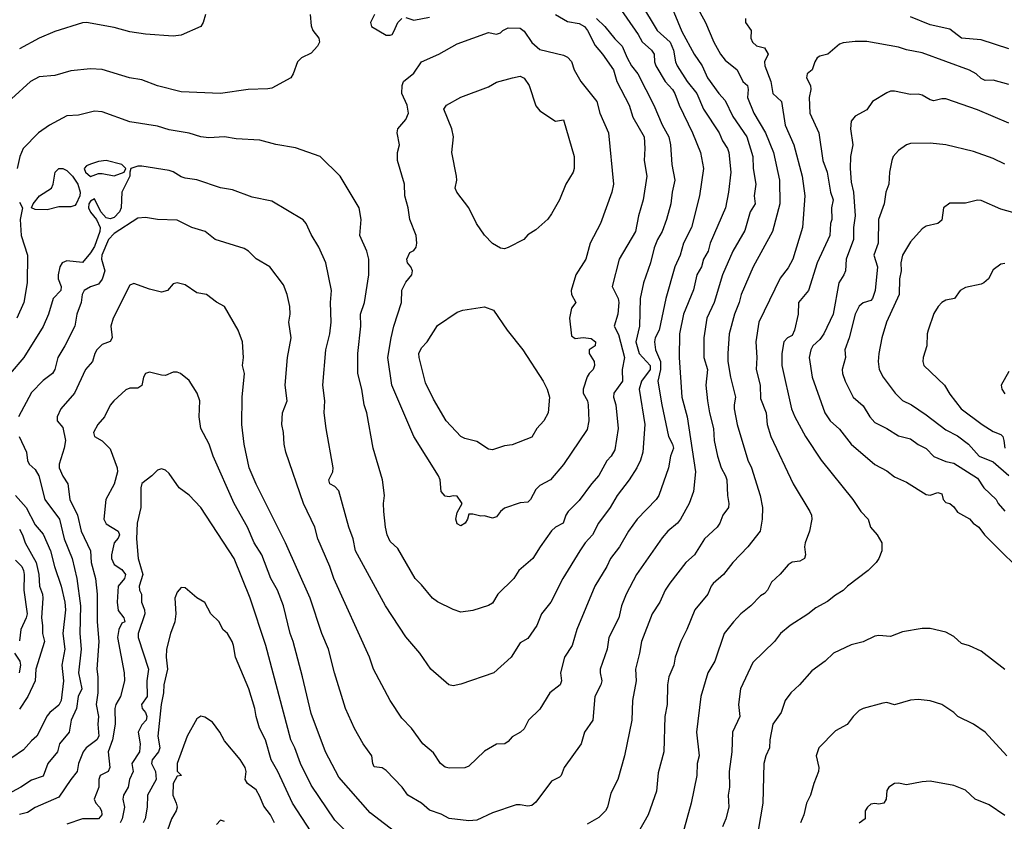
# Model space of a CAD drawing. Header units: metres. Extents: x -46681 to -43747, y -240911 to -237677.
# Tile 619 of 656: x -45589 to -45464, y -239144 to -239042. Entities that reach past the tile are written whole.
import ezdxf

# ---------------------------------------------------------------- set-up
doc = ezdxf.new("R2010")
doc.units = ezdxf.units.M
doc.layers.add('CONTOUR_INDEX', color=1, linetype='Continuous')
doc.layers.add('CONTOUR_INTER', color=3, linetype='Continuous')

msp = doc.modelspace()

# ---------------------------------------------------------------- linework, layer by layer
at = {"layer": 'CONTOUR_INDEX'}
for points, elevation in [([(-45503.97, -239039.02), (-45502.07, -239042.52), (-45501.01, -239045.02), (-45500.17, -239046.52), (-45499.6, -239047.3), (-45498.08, -239048.52), (-45497.35, -239050.02), (-45496.77, -239050.52), (-45496.67, -239051.02), (-45496.74, -239052.02), (-45495.96, -239054.02), (-45494.47, -239056.52), (-45493.44, -239059.02), (-45492.69, -239062.52), (-45492.67, -239065.52), (-45493.57, -239069.02), (-45496.05, -239073.52), (-45497.55, -239077.02), (-45497.8, -239078.02), (-45498.41, -239079.52), (-45499.07, -239082.02), (-45499.25, -239084.52), (-45499.23, -239085.52), (-45498.9, -239087.52), (-45498.26, -239090.02), (-45498.46, -239091.02), (-45498.44, -239091.52), (-45498.06, -239093.52), (-45496.72, -239098.02), (-45496.25, -239099.02), (-45495.15, -239102.52), (-45494.86, -239104.02), (-45494.89, -239105.52), (-45495.16, -239107.02), (-45496.73, -239109.02), (-45498.63, -239111.02), (-45499.81, -239112.52), (-45501.1, -239113.68), (-45501.37, -239114.02), (-45501.8, -239115.02), (-45503.43, -239117.02), (-45504.45, -239119.52), (-45505.22, -239121.02), (-45505.93, -239123.02), (-45506.12, -239124.02), (-45506.73, -239125.52), (-45506.92, -239126.52), (-45506.93, -239129.02), (-45507.23, -239130.52), (-45507.36, -239135.02), (-45508.1, -239137.67), (-45508.28, -239140.02), (-45509.37, -239143.02), (-45511.34, -239146.52)], 90), ([(-45521.1, -239041.5), (-45519.6, -239042.38), (-45518.1, -239042.63), (-45517.43, -239043.02), (-45517.06, -239043.52), (-45516.1, -239045.42), (-45515.16, -239046.52), (-45513.75, -239048.52), (-45513.33, -239050.02), (-45511.76, -239053.02), (-45511.32, -239054.52), (-45509.86, -239057.02), (-45509.76, -239058.52), (-45509.85, -239060.02), (-45509.53, -239062.02), (-45509.99, -239065.02), (-45510.58, -239067.02), (-45510.98, -239069.02), (-45513.02, -239072.52), (-45513.92, -239076.02), (-45513.16, -239077.52), (-45513.08, -239078.02), (-45513.22, -239079.52), (-45513.69, -239081.02), (-45513.1, -239082.1), (-45512.35, -239085.02), (-45512.66, -239086.52), (-45512.63, -239088.02), (-45513.72, -239089.52), (-45513.77, -239090.02), (-45513.46, -239091.02), (-45513.16, -239094.02), (-45513.6, -239096.73), (-45514.07, -239097.52), (-45514.6, -239098.1), (-45515.6, -239099.99), (-45516.55, -239101.02), (-45518.1, -239103.14), (-45519.49, -239104.52), (-45519.79, -239105.02), (-45520.12, -239106.02), (-45521.1, -239106.54), (-45521.6, -239107), (-45523.07, -239109.02), (-45524, -239110.52), (-45525.75, -239112.02), (-45526.41, -239113.02), (-45528.41, -239115.02), (-45529.1, -239116.17), (-45529.6, -239116.48), (-45531.6, -239117.1), (-45533.1, -239117.31), (-45534.1, -239116.99), (-45536.1, -239115.98), (-45536.72, -239115.52), (-45538.1, -239113.84), (-45538.92, -239113.02), (-45541.1, -239109.25), (-45542.1, -239108.35), (-45542.45, -239107.52), (-45542.68, -239106.52), (-45542.88, -239104.52), (-45542.93, -239103.52), (-45542.79, -239102.52), (-45543.04, -239100.52), (-45544.22, -239096.52), (-45545.06, -239092.02), (-45545.39, -239091.02), (-45545.68, -239089.02), (-45546.17, -239087.02), (-45546.18, -239084.52), (-45545.8, -239081.02), (-45545.83, -239079.52), (-45545.33, -239078.02), (-45544.81, -239074.52), (-45544.8, -239072.52), (-45545.06, -239071.52), (-45545.91, -239069.52), (-45545.77, -239067.52), (-45546.03, -239066.02), (-45548.42, -239062.02), (-45550.97, -239059.52), (-45554.1, -239058.41), (-45556.6, -239057.99), (-45558.6, -239057.44), (-45561.6, -239057.29), (-45563.1, -239057.01), (-45565.1, -239057.14), (-45566.1, -239057.04), (-45567.6, -239056.57), (-45570.1, -239056.13), (-45571.6, -239055.67), (-45575.1, -239055.1), (-45578.6, -239053.85), (-45579.6, -239053.78), (-45581.6, -239054.28), (-45583.1, -239054.37), (-45585.31, -239055.52), (-45586.69, -239056.52), (-45588.62, -239058.52), (-45589.05, -239059.52), (-45589.39, -239061.02)], 95), ([(-45544.09, -239041.52), (-45544.59, -239042.52), (-45544.46, -239043.02), (-45542.6, -239044.11), (-45542.1, -239044.14), (-45541.85, -239044.02), (-45541.6, -239043.66), (-45541.13, -239042.52), (-45540.6, -239042.02)], 95), ([(-45540.1, -239041.89), (-45539.1, -239042.22), (-45537.1, -239041.83)], 95), ([(-45584.13, -239061.02), (-45583.6, -239061.02), (-45583.1, -239061.31), (-45582.36, -239062.02), (-45581.7, -239063.02), (-45581.42, -239064.02), (-45581.44, -239064.52), (-45581.92, -239065.52), (-45582.1, -239065.74), (-45582.6, -239065.88), (-45584.1, -239065.89), (-45585.6, -239066.29), (-45587.1, -239066.24), (-45587.56, -239066.02), (-45587.37, -239065.52), (-45586.55, -239064.52), (-45585.06, -239063.52), (-45584.82, -239063.02), (-45584.59, -239061.52), (-45584.13, -239061.02)], 95), ([(-45589.1, -239065.29), (-45588.73, -239066.02), (-45589, -239067.52), (-45588.88, -239069.52), (-45588.1, -239072.02), (-45588.13, -239075.52), (-45588.56, -239078.02), (-45589.43, -239080.02)], 95), ([(-45463.1, -239066.61), (-45464.6, -239066.2), (-45467.1, -239065.08), (-45467.6, -239065.04), (-45469.1, -239065.42), (-45471.1, -239065.42), (-45471.89, -239066.02), (-45472.1, -239067.57), (-45472.6, -239068), (-45474.1, -239068.37), (-45474.6, -239068.7), (-45476.1, -239070.34), (-45477.08, -239072.02), (-45477.3, -239073.02), (-45477.27, -239074.02), (-45477.47, -239075.02), (-45477.5, -239077.02), (-45479.13, -239080.52), (-45479.72, -239082.52), (-45480.11, -239084.52), (-45480.17, -239085.52), (-45480.05, -239086.52), (-45479.55, -239087.52), (-45478.02, -239089.52), (-45477.1, -239090.45), (-45475.97, -239091.02), (-45474.1, -239092.28), (-45471.6, -239094.18), (-45470.1, -239094.94), (-45468.73, -239096.02), (-45467.38, -239097.52), (-45465.6, -239098.25), (-45463.6, -239099.96)], 85), ([(-45546.3, -239146.52), (-45549.1, -239143.67), (-45552.1, -239139.27), (-45553.46, -239136.52), (-45554.19, -239134.52), (-45554.68, -239133.52), (-45557.85, -239121.52), (-45559.85, -239115.52), (-45561.87, -239110.52), (-45566.11, -239104.02), (-45567.6, -239102.46), (-45568.85, -239101.52), (-45570.1, -239099.73), (-45570.6, -239099.31), (-45571.1, -239099.13), (-45571.6, -239099.31), (-45572.31, -239100.02), (-45573.6, -239100.99), (-45573.72, -239101.52), (-45573.72, -239104.02), (-45574.18, -239106.02), (-45574.24, -239108.02), (-45574.03, -239110.52), (-45573.45, -239112.52), (-45573.93, -239114.02), (-45573.89, -239114.52), (-45573.63, -239115.02), (-45573.61, -239116.02), (-45573.25, -239117.02), (-45573.21, -239117.52), (-45574.03, -239120.02), (-45574.05, -239120.52), (-45572.75, -239124.52), (-45572.97, -239126.02), (-45572.91, -239128.02), (-45573.63, -239129.02), (-45573.54, -239129.52), (-45573.11, -239130.02), (-45572.94, -239130.52), (-45573.04, -239131.02), (-45573.6, -239131.61), (-45574.04, -239132.52), (-45573.79, -239134.02), (-45573.88, -239135.02), (-45574.86, -239136.52), (-45574.68, -239137.52), (-45575.16, -239138.52), (-45575.33, -239139.52), (-45575.92, -239140.52), (-45575.99, -239141.02), (-45575.79, -239142.02), (-45576.08, -239143.52), (-45576.35, -239144.02)], 90), ([(-45589.1, -239106.78), (-45588.71, -239107.52), (-45588.39, -239108.52), (-45587, -239111.02), (-45586.67, -239112.52), (-45586.56, -239114.02), (-45586.19, -239115.02), (-45586.14, -239115.52), (-45586.32, -239118.02), (-45586.17, -239119.02), (-45586.19, -239120.02), (-45585.95, -239121.02), (-45587.03, -239124.52), (-45587.13, -239126.02), (-45588.03, -239128.02), (-45589.1, -239129.6)], 95), ([(-45464.1, -239143.1), (-45466.1, -239141.73), (-45467.86, -239141.02), (-45469.1, -239139.89), (-45470.6, -239139.31), (-45473.6, -239138.76), (-45474.6, -239138.81), (-45476.6, -239139.21), (-45477.6, -239138.99), (-45478.1, -239139.05), (-45478.81, -239139.52), (-45479.1, -239139.94), (-45479.15, -239141.02), (-45479.48, -239141.52), (-45480.1, -239141.68), (-45480.6, -239141.57), (-45481.1, -239141.68), (-45481.55, -239142.02), (-45481.82, -239142.52), (-45481.84, -239143.52), (-45482.6, -239144.09)], 85)]:
    msp.add_lwpolyline(points, dxfattribs=dict(at, elevation=elevation))
at = {"layer": 'CONTOUR_INTER'}
for points, elevation in [([(-45513.1, -239040.43), (-45510.62, -239044.02), (-45510.1, -239044.98), (-45508.92, -239046.02), (-45508.61, -239046.52), (-45508.55, -239047.52), (-45508.39, -239048.02), (-45507.19, -239050.02), (-45506.26, -239051.02), (-45505.96, -239051.52), (-45505.42, -239053.02), (-45503.75, -239056.52), (-45502.7, -239059.02), (-45502.33, -239061.02), (-45502.85, -239064.52), (-45503.88, -239068.52), (-45504.87, -239070.52), (-45505.29, -239072.02), (-45505.96, -239073.52), (-45507.1, -239077.52), (-45507.98, -239081.52), (-45508.45, -239082.52), (-45508.56, -239083.02), (-45508.43, -239084.02), (-45507.8, -239085.52), (-45507.81, -239086.52), (-45508.14, -239088.02), (-45507.62, -239091.02), (-45506.77, -239095.02), (-45506.25, -239096.02), (-45506.15, -239096.52), (-45506.54, -239097.52), (-45506.79, -239099.02), (-45508.02, -239102.52), (-45508.36, -239103.02), (-45510.74, -239105.52), (-45511.83, -239107.02), (-45513, -239109.02), (-45514.14, -239110.52), (-45514.58, -239111.52), (-45516.12, -239114.02), (-45518.39, -239119.52), (-45518.99, -239121.52), (-45519.98, -239123.02), (-45520.47, -239125.02), (-45520.35, -239126.02), (-45520.52, -239126.52), (-45521.83, -239127.52), (-45523.1, -239129.61), (-45524.55, -239131.02), (-45525.1, -239132.1), (-45525.55, -239132.52), (-45526.6, -239133.13), (-45527.1, -239133.73), (-45527.52, -239134.02), (-45528.6, -239134.05), (-45530.1, -239134.92), (-45532.1, -239136.84), (-45532.6, -239137.05), (-45534.6, -239137.08), (-45535.1, -239136.98), (-45535.71, -239136.52), (-45536.6, -239135.15), (-45537.94, -239134.02), (-45539.38, -239132.02), (-45540.6, -239130.75), (-45542.1, -239128.52), (-45544.2, -239124.52), (-45544.72, -239123.02), (-45549.22, -239113.02), (-45549.74, -239111.52), (-45551.24, -239108.02), (-45551.65, -239106.52), (-45553.09, -239103.52), (-45555.31, -239097.02), (-45555.55, -239096.02), (-45555.62, -239094.52), (-45555.84, -239093.52), (-45555.73, -239092.02), (-45555.16, -239090.52), (-45555.4, -239088.52), (-45555.09, -239085.02), (-45554.66, -239082.52), (-45554.92, -239080.52), (-45554.76, -239079.52), (-45554.81, -239078.52), (-45555.13, -239077.02), (-45555.6, -239075.81), (-45557.36, -239073.52), (-45559.1, -239072.5), (-45560.06, -239071.52), (-45560.6, -239071.19), (-45564.3, -239070.02), (-45565.57, -239069.02), (-45567.23, -239068.52), (-45569.1, -239067.57), (-45571.6, -239067.51), (-45573.1, -239067.24), (-45574.1, -239067.32), (-45577.1, -239069.28), (-45577.81, -239070.02), (-45578.65, -239072.02), (-45578.71, -239072.52), (-45578.29, -239074.02), (-45578.6, -239075.08), (-45579.1, -239075.7), (-45580.1, -239076.06), (-45580.9, -239076.52), (-45581.15, -239077.02), (-45581.27, -239078.02), (-45581.83, -239079.52), (-45582.08, -239081.02), (-45583.34, -239083.52), (-45584.25, -239085.02), (-45584.6, -239086.54), (-45584.93, -239087.02), (-45586.1, -239087.91), (-45587.6, -239089.45), (-45589.23, -239092.52)], 93), ([(-45510.32, -239040.02), (-45508.22, -239043.52), (-45506.58, -239045.02), (-45506.16, -239046.02), (-45505.89, -239047.52), (-45505.69, -239048.02), (-45504.41, -239050.02), (-45503.19, -239051.52), (-45502.35, -239053.52), (-45500.35, -239056.52), (-45499.93, -239057.52), (-45499.3, -239058.52), (-45499.13, -239059.02), (-45498.89, -239061.52), (-45499.15, -239064.02), (-45499.54, -239066.02), (-45501.49, -239070.52), (-45501.74, -239071.52), (-45502.34, -239072.52), (-45502.6, -239073.52), (-45503.17, -239074.52), (-45503.6, -239076.43), (-45504.86, -239079.52), (-45505.4, -239082.02), (-45505.43, -239085.02), (-45505.08, -239090.02), (-45504.41, -239092.52), (-45503.37, -239099.52), (-45503.62, -239102.02), (-45504.14, -239103.52), (-45505.26, -239105.52), (-45505.64, -239106.02), (-45506.88, -239107.02), (-45507.6, -239107.86), (-45510.82, -239112.52), (-45512.14, -239115.02), (-45512.75, -239116.52), (-45513.09, -239118.02), (-45514.34, -239120.52), (-45514.54, -239122.02), (-45515.45, -239124.52), (-45515.46, -239125.02), (-45515.22, -239126.02), (-45515.35, -239126.52), (-45516.11, -239128.02), (-45516.38, -239131.02), (-45517.43, -239132.52), (-45517.86, -239134.02), (-45520, -239137.02), (-45520.38, -239138.02), (-45520.6, -239138.25), (-45521.6, -239138.75), (-45523.6, -239141.4), (-45524.1, -239141.85), (-45524.6, -239141.92), (-45525.6, -239141.73), (-45526.1, -239141.76), (-45529.1, -239142.75), (-45531.1, -239143.68), (-45532.1, -239143.79), (-45534.6, -239143.46), (-45535.6, -239142.91), (-45537.1, -239142.44), (-45538.1, -239141.52), (-45539.84, -239140.52), (-45540.54, -239139.52), (-45542.6, -239137.37), (-45543.1, -239137.07), (-45544.1, -239136.92), (-45544.27, -239136.52), (-45544.4, -239135.52), (-45545.5, -239134.02), (-45546.6, -239132.07), (-45547.75, -239129.52), (-45549.14, -239125.02), (-45549.89, -239122.02), (-45550.77, -239120.02), (-45552.24, -239115.52), (-45555.34, -239108.52), (-45559.1, -239101.07), (-45559.97, -239099.02), (-45560.61, -239096.02), (-45560.91, -239093.52), (-45560.87, -239090.02), (-45560.54, -239087.02), (-45560.81, -239086.02), (-45560.68, -239085.02), (-45560.8, -239083.02), (-45561.35, -239081.52), (-45563.1, -239078.52), (-45564.1, -239078), (-45565.36, -239077.02), (-45566.6, -239076.82), (-45568.1, -239075.81), (-45569.1, -239075.53), (-45569.6, -239075.68), (-45570.34, -239076.52), (-45571.1, -239076.71), (-45572.6, -239076.35), (-45574.6, -239075.61), (-45575.1, -239075.84), (-45577.22, -239080.02), (-45577.51, -239081.02), (-45577.35, -239082.52), (-45577.6, -239082.96), (-45578.6, -239083.35), (-45579.29, -239084.02), (-45579.56, -239084.52), (-45579.84, -239085.52), (-45580.75, -239086.52), (-45582.13, -239089.52), (-45583.86, -239091.52), (-45584.31, -239092.52), (-45584.34, -239093.02), (-45583.6, -239093.89), (-45583.26, -239095.52), (-45583.42, -239096.52), (-45584.06, -239098.52), (-45584.06, -239099.02), (-45583.6, -239100.07), (-45582.99, -239101.02), (-45582.73, -239103.02), (-45581.76, -239105.02), (-45581.3, -239107.02), (-45580.09, -239109.52), (-45580.01, -239111.02), (-45579.47, -239113.02), (-45579.24, -239115.02), (-45579.26, -239118.52), (-45579.02, -239121.02), (-45579.28, -239124.52), (-45579.16, -239125.52), (-45579.16, -239127.52), (-45579.39, -239129.02), (-45579.09, -239130.52), (-45579.16, -239131.52), (-45579.03, -239133.02), (-45579.31, -239133.52), (-45580.64, -239134.52), (-45581.01, -239135.02), (-45581.6, -239136.52), (-45581.77, -239137.52), (-45582.59, -239138.52), (-45584.1, -239140.76), (-45587.1, -239142.08), (-45588.1, -239142.72), (-45589.1, -239142.99)], 92), ([(-45506.6, -239039.96), (-45505.1, -239043.65), (-45503.54, -239046.52), (-45502.52, -239048.02), (-45501.84, -239049.52), (-45500.4, -239051.52), (-45499.6, -239052.42), (-45498.6, -239054.46), (-45496.83, -239057.02), (-45496.09, -239059.52), (-45496.02, -239061.02), (-45495.71, -239063.02), (-45495.9, -239064.52), (-45495.77, -239065.52), (-45496.4, -239066.52), (-45497.1, -239068.92), (-45498.62, -239071.52), (-45499.93, -239074.52), (-45500.98, -239078.02), (-45501.92, -239080.02), (-45502.29, -239082.52), (-45502.31, -239085.02), (-45501.85, -239086.52), (-45502.04, -239088.52), (-45501.83, -239090.52), (-45501.59, -239092.02), (-45501.06, -239094.02), (-45500.97, -239095.52), (-45500.58, -239097.52), (-45500.11, -239099.02), (-45499.53, -239100.02), (-45499.39, -239100.52), (-45499.29, -239102.52), (-45499.11, -239103.52), (-45499.17, -239104.02), (-45499.9, -239105.02), (-45500.26, -239106.02), (-45500.61, -239106.52), (-45502.21, -239108.02), (-45503.49, -239110.02), (-45504.58, -239111.02), (-45506.6, -239113.61), (-45507.19, -239114.52), (-45507.88, -239116.02), (-45508.83, -239117.52), (-45510.21, -239121.02), (-45510.45, -239122.52), (-45510.97, -239124.52), (-45510.87, -239126.02), (-45511.33, -239128.52), (-45511.44, -239131.02), (-45512.34, -239135.52), (-45513.22, -239138.52), (-45514.1, -239140.28), (-45514.5, -239142.02), (-45514.75, -239142.52), (-45515.6, -239143.34), (-45517.1, -239144.2)], 91), ([(-45552.22, -239041.52), (-45552.1, -239042.92), (-45551.88, -239043.52), (-45551.12, -239044.52), (-45551.03, -239045.02), (-45551.28, -239045.52), (-45552.1, -239046.39), (-45553.34, -239047.02), (-45553.85, -239047.52), (-45554.4, -239049.02), (-45554.7, -239049.52), (-45557.1, -239050.83), (-45557.6, -239050.95), (-45560.1, -239051.03), (-45563.6, -239051.54), (-45568.6, -239051.3), (-45571.6, -239050.53), (-45573.6, -239049.78), (-45575.15, -239049.52), (-45578.6, -239048.49), (-45580.1, -239048.39), (-45582.6, -239048.65), (-45584.6, -239049.22), (-45586.6, -239049.42), (-45587.69, -239050.02), (-45590.1, -239052.2)], 96), ([(-45565.52, -239041.52), (-45565.79, -239042.52), (-45566.1, -239043.04), (-45568.6, -239044.11), (-45569.6, -239044.25), (-45573.1, -239044.01), (-45575.1, -239043.71), (-45577.1, -239043.16), (-45580.6, -239042.53), (-45581.1, -239042.58), (-45584.6, -239043.64), (-45586.62, -239044.52), (-45589.1, -239045.85)], 97), ([(-45515.93, -239042.02), (-45514.87, -239043.02), (-45513.6, -239044.58), (-45512.64, -239045.52), (-45512.03, -239047.02), (-45511.46, -239048.02), (-45510.68, -239049.02), (-45508.64, -239053.02), (-45507.6, -239055.49), (-45506.74, -239057.02), (-45506.52, -239058.02), (-45506.35, -239060.52), (-45505.97, -239062.52), (-45506.32, -239064.02), (-45506.49, -239065.52), (-45507.03, -239067.52), (-45507.6, -239069.02), (-45508.18, -239070.02), (-45508.6, -239071.08), (-45509.04, -239073.02), (-45509.94, -239075.52), (-45510.36, -239077.52), (-45510.45, -239081.02), (-45510.9, -239083.02), (-45510.51, -239084.52), (-45509.1, -239086.02), (-45509.12, -239086.52), (-45510.21, -239088.02), (-45510.51, -239089.02), (-45509.78, -239093.52), (-45510.04, -239097.02), (-45510.33, -239098.02), (-45510.79, -239099.02), (-45511.75, -239100.52), (-45513.28, -239102.52), (-45514.17, -239104.02), (-45515.66, -239106.02), (-45516.42, -239107.52), (-45517.34, -239108.52), (-45518.02, -239109.52), (-45520.16, -239113.02), (-45521.72, -239116.02), (-45522.87, -239117.52), (-45523.48, -239119.02), (-45524.6, -239120.66), (-45525.6, -239121.21), (-45526.75, -239123.02), (-45528.94, -239125.02), (-45533.1, -239126.46), (-45534.1, -239126.64), (-45534.66, -239126.52), (-45536.91, -239124.52), (-45538.3, -239122.52), (-45540.1, -239120.42), (-45542.66, -239116.52), (-45546.48, -239109.52), (-45546.79, -239108.02), (-45547.32, -239106.52), (-45548.6, -239101.91), (-45549.1, -239101.36), (-45549.74, -239101.02), (-45549.85, -239100.52), (-45549.34, -239099.52), (-45549.31, -239099.02), (-45550.22, -239094.02), (-45550.44, -239092.02), (-45550.38, -239090.52), (-45550.64, -239088.52), (-45550.25, -239084.02), (-45549.74, -239082.02), (-45549.55, -239080.52), (-45549.65, -239078.02), (-45549.53, -239076.52), (-45550.24, -239073.02), (-45551.13, -239071.02), (-45552.1, -239069.4), (-45552.73, -239068.02), (-45553.1, -239067.56), (-45557.1, -239065.19), (-45559.6, -239064.68), (-45562.1, -239063.76), (-45563.6, -239063.5), (-45566.6, -239062.49), (-45568.1, -239062.25), (-45568.6, -239062.1), (-45569.6, -239061.44), (-45570.1, -239061.27), (-45573.6, -239060.76), (-45574.1, -239060.72), (-45574.96, -239061.02), (-45575.11, -239061.52), (-45575.09, -239062.02), (-45576.1, -239064.02), (-45576.22, -239066.02), (-45576.43, -239066.52), (-45577.1, -239067.27), (-45577.6, -239067.44), (-45578.1, -239067.31), (-45578.77, -239066.52), (-45579.6, -239064.88), (-45580.1, -239065.17), (-45580.29, -239065.52), (-45580.33, -239066.02), (-45580.1, -239066.57), (-45579.34, -239067.52), (-45578.89, -239068.52), (-45578.91, -239069.02), (-45579.6, -239070.92), (-45580.1, -239071.73), (-45581.1, -239072.95), (-45583.1, -239072.75), (-45583.7, -239073.02), (-45583.98, -239073.52), (-45584.18, -239074.52), (-45584.19, -239075.02), (-45583.8, -239076.02), (-45583.85, -239076.52), (-45584.82, -239077.52), (-45585.43, -239079.52), (-45586.1, -239081.09), (-45588.54, -239085.02), (-45590.3, -239087.02)], 94), ([(-45497.03, -239042.02), (-45497.03, -239042.52), (-45496.28, -239043.52), (-45496.34, -239044.52), (-45496.14, -239045.02), (-45495.6, -239045.49), (-45494.6, -239045.73), (-45494.14, -239046.52), (-45494.62, -239047.52), (-45494.57, -239048.02), (-45493.81, -239050.02), (-45493.56, -239051.52), (-45492.46, -239052.52), (-45491.97, -239055.52), (-45490.88, -239058.02), (-45489.83, -239062.02), (-45489.49, -239064.52), (-45489.79, -239068.52), (-45491, -239072.52), (-45491.6, -239073.65), (-45492.6, -239074.94), (-45495.33, -239080.52), (-45495.69, -239083.02), (-45495.56, -239085.02), (-45495.66, -239086.52), (-45495.13, -239088.52), (-45495.1, -239090.2), (-45494.4, -239092.02), (-45494.26, -239093.52), (-45493.8, -239095.02), (-45490.95, -239101.02), (-45488.86, -239104.52), (-45488.62, -239105.02), (-45488.61, -239105.52), (-45488.89, -239107.02), (-45489.44, -239108.52), (-45489.53, -239109.02), (-45489.4, -239110.02), (-45489.54, -239110.52), (-45490.1, -239110.83), (-45491.1, -239110.95), (-45491.6, -239111.32), (-45492.6, -239112.5), (-45493.7, -239113.52), (-45494.2, -239114.52), (-45494.6, -239114.96), (-45495.1, -239115.22), (-45496.35, -239116.52), (-45497.59, -239117.52), (-45498.55, -239118.52), (-45499.71, -239120.02), (-45500.89, -239123.52), (-45501.79, -239125.02), (-45502.67, -239128.02), (-45503.23, -239132.52), (-45502.87, -239135.52), (-45503.12, -239136.52), (-45503.17, -239138.02), (-45503.89, -239141.52), (-45505.02, -239145.52)], 89), ([(-45463.6, -239045.85), (-45467.1, -239044.73), (-45469.6, -239044.5), (-45471.1, -239043.38), (-45473.6, -239042.81), (-45476.1, -239041.79)], 89), ([(-45527.78, -239043.52), (-45527.1, -239043.21), (-45525.6, -239043.22), (-45525.1, -239043.63), (-45524.1, -239045.06), (-45523.1, -239045.93), (-45520.1, -239046.67), (-45519.6, -239046.92), (-45519.1, -239047.46), (-45518.74, -239048.52), (-45517.89, -239050.02), (-45515.88, -239052.52), (-45515.47, -239054.02), (-45514.37, -239056.52), (-45513.77, -239063.02), (-45513.97, -239064.02), (-45515.39, -239068.02), (-45516.7, -239070.52), (-45517.28, -239072.52), (-45518.53, -239074.52), (-45519.13, -239076.52), (-45519.1, -239077.02), (-45518.54, -239078.02), (-45519.1, -239078.75), (-45519.35, -239080.02), (-45519.1, -239082.28), (-45518.6, -239082.6), (-45517.6, -239082.49), (-45516.6, -239082.61), (-45516.03, -239083.02), (-45516.1, -239083.54), (-45516.86, -239084.02), (-45516.84, -239084.52), (-45516.22, -239085.52), (-45516.17, -239086.02), (-45516.35, -239086.52), (-45516.84, -239087.02), (-45517.1, -239087.48), (-45517.61, -239089.02), (-45517.59, -239089.52), (-45517.07, -239090.52), (-45516.96, -239091.02), (-45516.89, -239093.02), (-45517.1, -239094.13), (-45520.1, -239098.57), (-45521.73, -239100.52), (-45523.1, -239101.26), (-45523.6, -239101.73), (-45524.28, -239103.02), (-45524.6, -239103.36), (-45525.6, -239103.43), (-45527.6, -239104.12), (-45528.07, -239104.52), (-45528.6, -239105.23), (-45529.1, -239105.4), (-45530.1, -239105.09), (-45530.6, -239105.15), (-45531.6, -239104.88), (-45532.1, -239104.87), (-45532.28, -239105.52), (-45532.58, -239106.02), (-45533.1, -239106.34), (-45533.6, -239106.1), (-45533.77, -239105.52), (-45533.6, -239104.65), (-45532.97, -239103.52), (-45533.1, -239103.27), (-45533.6, -239102.6), (-45534.1, -239102.55), (-45534.6, -239102.69), (-45535.1, -239102.58), (-45535.6, -239102.02), (-45535.73, -239100.52), (-45535.96, -239100.02), (-45539.09, -239095.02), (-45541.89, -239088.52), (-45542.36, -239085.02), (-45541.97, -239082.52), (-45541.62, -239081.02), (-45540.63, -239078.02), (-45540.6, -239076.45), (-45540.1, -239075.46), (-45539.35, -239074.52), (-45539.26, -239074.02), (-45539.47, -239073.52), (-45539.88, -239073.02), (-45539.99, -239072.52), (-45539.6, -239071.69), (-45539.1, -239071.43), (-45538.8, -239071.02), (-45538.69, -239070.52), (-45538.8, -239069.52), (-45539.6, -239067.52), (-45539.82, -239066.02), (-45540.22, -239064.52), (-45540.26, -239063.02), (-45541.16, -239060.02), (-45541.16, -239059.02), (-45540.89, -239058.02), (-45541.2, -239056.52), (-45541.09, -239056.02), (-45540.1, -239054.83), (-45539.75, -239054.02), (-45539.92, -239053.02), (-45540.59, -239051.52), (-45540.58, -239050.52), (-45540.38, -239050.02), (-45539.1, -239048.96), (-45538.11, -239047.52), (-45535.92, -239046.52), (-45533.6, -239045.22), (-45529.6, -239043.79), (-45528.6, -239043.99), (-45528.1, -239043.83), (-45527.78, -239043.52)], 96), ([(-45463.6, -239050.4), (-45465.6, -239049.84), (-45466.6, -239049.87), (-45467.1, -239049.64), (-45467.73, -239049.02), (-45468.6, -239048.55), (-45474.6, -239046.36), (-45476.6, -239045.99), (-45477.6, -239045.64), (-45481.6, -239044.94), (-45483.1, -239044.93), (-45484.6, -239045.1), (-45485.1, -239045.26), (-45486.57, -239046.52), (-45487.6, -239046.78), (-45487.9, -239047.02), (-45488.22, -239047.52), (-45488.56, -239048.52), (-45489.18, -239049.02), (-45489.27, -239049.52), (-45488.77, -239050.52), (-45488.72, -239051.02), (-45488.94, -239052.02), (-45488.87, -239054.02), (-45487.69, -239056.52), (-45487.22, -239060.02), (-45486.63, -239061.52), (-45486.23, -239064.02), (-45485.87, -239065.02), (-45486.08, -239066.02), (-45486.05, -239067.52), (-45486.23, -239068.02), (-45486.3, -239069.52), (-45487.91, -239073.02), (-45489.03, -239076.52), (-45490.29, -239078.02), (-45490.33, -239079.52), (-45490.79, -239081.52), (-45491.1, -239082.22), (-45491.7, -239082.52), (-45492.16, -239083.02), (-45492.4, -239084.52), (-45492.38, -239086.02), (-45491.16, -239091.52), (-45490.75, -239092.52), (-45489.4, -239095.02), (-45487.4, -239098.02), (-45483.39, -239103.02), (-45482.4, -239104.52), (-45481.46, -239105.52), (-45481.15, -239106.52), (-45480.31, -239107.52), (-45479.73, -239108.52), (-45479.73, -239109.52), (-45480.11, -239110.52), (-45480.43, -239111.02), (-45481.47, -239112.02), (-45484.08, -239114.02), (-45484.6, -239114.57), (-45485.6, -239115.15), (-45486.6, -239115.95), (-45488.1, -239116.76), (-45489.1, -239117.57), (-45491.36, -239119.02), (-45492.57, -239120.02), (-45493.35, -239121.02), (-45496.1, -239123.69), (-45497.66, -239127.02), (-45497.91, -239129.02), (-45497.73, -239130.52), (-45498.67, -239132.52), (-45498.75, -239135.02), (-45499.09, -239137.52), (-45499.03, -239139.52), (-45499.21, -239140.52), (-45499.11, -239142.02), (-45499.49, -239143.52), (-45499.91, -239144.52)], 88), ([(-45526.57, -239049.52), (-45525.6, -239049.34), (-45525.1, -239049.57), (-45524.44, -239050.52), (-45523.6, -239053.09), (-45523.1, -239053.72), (-45521.1, -239055.03), (-45520.1, -239054.86), (-45518.76, -239059.52), (-45518.74, -239061.02), (-45518.85, -239061.52), (-45519.82, -239063.02), (-45520.6, -239065.02), (-45521.6, -239066.8), (-45522.1, -239067.46), (-45523.6, -239068.82), (-45524.6, -239069.46), (-45525.12, -239070.02), (-45527.1, -239071.07), (-45527.6, -239071.22), (-45528.1, -239071.13), (-45529.1, -239070.56), (-45530.1, -239069.51), (-45531.12, -239068.02), (-45532.11, -239066.02), (-45533.64, -239064.02), (-45533.82, -239063.52), (-45533.62, -239062.52), (-45533.65, -239062.02), (-45534.25, -239059.02), (-45534.04, -239057.02), (-45534.26, -239056.02), (-45535.27, -239053.52), (-45534.93, -239053.02), (-45533.1, -239051.97), (-45529.6, -239050.66), (-45528.6, -239050.09), (-45526.57, -239049.52)], 97), ([(-45463.6, -239055.3), (-45467.6, -239053.58), (-45471.6, -239052.22), (-45472.1, -239052.2), (-45473.1, -239052.45), (-45473.6, -239052.31), (-45474.6, -239051.73), (-45475.1, -239051.62), (-45476.1, -239051.66), (-45478.1, -239051.22), (-45478.6, -239051.23), (-45479.1, -239051.42), (-45480.9, -239052.52), (-45481.6, -239053.58), (-45483.1, -239054.4), (-45483.61, -239055.02), (-45483.68, -239056.02), (-45483.38, -239058.02), (-45483.71, -239059.52), (-45483.74, -239061.02), (-45483.6, -239062.78), (-45483.3, -239064.02), (-45483.08, -239067.02), (-45483.3, -239068.52), (-45483.31, -239070.02), (-45484.22, -239072.52), (-45484.34, -239074.02), (-45484.52, -239074.52), (-45485.19, -239075.52), (-45485.9, -239079.52), (-45487.09, -239082.02), (-45487.6, -239082.73), (-45488.46, -239083.52), (-45488.73, -239084.02), (-45488.92, -239085.02), (-45488.55, -239087.52), (-45486.94, -239092.02), (-45486.26, -239093.02), (-45485.1, -239094.1), (-45483.6, -239096), (-45480.6, -239098.58), (-45479.1, -239099.39), (-45478.1, -239100.14), (-45476.6, -239100.84), (-45474.1, -239102.39), (-45473.6, -239102.47), (-45472.6, -239102.15), (-45472.1, -239102.32), (-45471.94, -239103.02), (-45471.6, -239103.39), (-45471.1, -239103.54), (-45470.6, -239103.96), (-45470.1, -239104.63), (-45468.6, -239105.48), (-45468.12, -239106.02), (-45467.41, -239106.52), (-45466.69, -239107.52), (-45460.65, -239113.52)], 87), ([(-45464.1, -239060.5), (-45465.6, -239059.77), (-45468.1, -239058.87), (-45471.6, -239058.05), (-45473.6, -239057.84), (-45476.1, -239057.85), (-45476.59, -239058.02), (-45477.6, -239058.76), (-45478.26, -239059.52), (-45478.44, -239060.02), (-45478.74, -239061.52), (-45478.83, -239063.02), (-45479.2, -239064.02), (-45479.43, -239065.52), (-45480.13, -239067.52), (-45480.16, -239070.52), (-45480.72, -239072.02), (-45480.28, -239073.52), (-45480.56, -239076.52), (-45480.9, -239077.52), (-45481.1, -239077.77), (-45482.1, -239078.08), (-45482.6, -239078.48), (-45483.09, -239079.52), (-45483.86, -239082.52), (-45484.39, -239084.02), (-45484.33, -239085.02), (-45484.75, -239086.52), (-45484.71, -239087.02), (-45484.35, -239088.02), (-45483.36, -239090.02), (-45482.1, -239091.13), (-45481.24, -239092.52), (-45480.6, -239093.26), (-45479.1, -239094), (-45477.6, -239094.95), (-45476.1, -239095.34), (-45475.1, -239096.06), (-45474.1, -239096.56), (-45473.1, -239097.55), (-45471.6, -239098.2), (-45470.6, -239098.39), (-45467.6, -239100.3), (-45466.77, -239101.52), (-45465.22, -239103.02), (-45464.96, -239103.52), (-45464.1, -239104.51)], 86), ([(-45580.1, -239060.47), (-45580.6, -239060.68), (-45580.88, -239061.02), (-45580.73, -239061.52), (-45580.1, -239062.04), (-45579.1, -239061.69), (-45578.6, -239061.66), (-45577.1, -239061.96), (-45575.81, -239061.52), (-45575.62, -239061.02), (-45576.11, -239060.52), (-45578.1, -239060.04), (-45579.1, -239060.14), (-45580.1, -239060.47)], 94), ([(-45464.1, -239073.07), (-45464.6, -239073.17), (-45465.6, -239073.9), (-45466.2, -239075.02), (-45466.79, -239075.52), (-45467.1, -239075.69), (-45469.1, -239076.13), (-45469.76, -239076.52), (-45470.49, -239077.52), (-45471.6, -239077.72), (-45472.1, -239078.02), (-45472.57, -239078.52), (-45473.1, -239079.44), (-45473.84, -239081.52), (-45473.95, -239082.02), (-45473.99, -239083.52), (-45474.47, -239085.02), (-45474.52, -239085.52), (-45474.38, -239086.02), (-45471.78, -239088.52), (-45471.1, -239089.65), (-45469.67, -239091.52), (-45467.01, -239093.52), (-45465.6, -239094.4), (-45464.6, -239094.77), (-45464.38, -239095.02), (-45464.24, -239095.52), (-45464.1, -239096.52)], 84), ([(-45532.85, -239079.02), (-45530.1, -239078.6), (-45528.97, -239079.02), (-45527.25, -239081.52), (-45525.27, -239084.02), (-45522.69, -239088.02), (-45522.15, -239089.02), (-45521.87, -239090.02), (-45522.05, -239092.02), (-45522.57, -239093.02), (-45523.46, -239094.02), (-45524.1, -239095.11), (-45526.6, -239096.07), (-45527.6, -239096.23), (-45529.1, -239096.71), (-45529.6, -239096.63), (-45531.1, -239095.66), (-45532.6, -239095.29), (-45533.1, -239095.03), (-45534.96, -239093.02), (-45536.6, -239090.29), (-45537.6, -239088.22), (-45538.42, -239085.02), (-45538.43, -239084.52), (-45538.1, -239083.78), (-45537.4, -239083.02), (-45536.1, -239080.94), (-45533.6, -239079.24), (-45532.85, -239079.02)], 97), ([(-45539.7, -239146.52), (-45544.6, -239142.78), (-45548.6, -239138.23), (-45550.28, -239135.02), (-45552.1, -239130.14), (-45553.2, -239125.52), (-45554.38, -239121.02), (-45554.77, -239120.02), (-45555.61, -239116.52), (-45556.39, -239114.52), (-45557.21, -239113.02), (-45558.35, -239110.02), (-45559.35, -239108.52), (-45560.18, -239106.52), (-45561.87, -239103.52), (-45564.55, -239097.52), (-45565.03, -239096.02), (-45566.09, -239094.02), (-45566.31, -239092.52), (-45566.23, -239090.52), (-45566.58, -239089.52), (-45567.6, -239087.92), (-45568.69, -239087.02), (-45569.1, -239086.86), (-45569.6, -239086.85), (-45570.6, -239087.27), (-45571.1, -239087.25), (-45572.6, -239086.86), (-45573.13, -239087.02), (-45573.37, -239087.52), (-45573.6, -239088.55), (-45574.1, -239088.88), (-45575.1, -239088.91), (-45575.6, -239089.09), (-45577.15, -239090.52), (-45577.6, -239091.04), (-45578.31, -239092.52), (-45579.17, -239093.52), (-45579.72, -239094.52), (-45579.58, -239095.02), (-45578.6, -239095.56), (-45577.6, -239096.58), (-45576.73, -239099.02), (-45576.69, -239099.52), (-45577.1, -239101.09), (-45578.14, -239103.02), (-45578.4, -239105.52), (-45578.1, -239106.12), (-45576.6, -239107.04), (-45576.43, -239107.52), (-45576.6, -239107.91), (-45577.1, -239108.5), (-45577.45, -239110.02), (-45577.42, -239110.52), (-45577.1, -239111.26), (-45576.1, -239111.9), (-45575.64, -239112.52), (-45575.77, -239113.02), (-45576.59, -239114.02), (-45576.71, -239116.02), (-45576.6, -239117.11), (-45575.86, -239118.02), (-45575.72, -239118.52), (-45576.1, -239118.72), (-45576.49, -239119.52), (-45576.69, -239120.52), (-45575.82, -239125.02), (-45575.78, -239126.02), (-45576.3, -239128.02), (-45576.88, -239129.02), (-45577.03, -239129.52), (-45576.97, -239131.52), (-45577.31, -239133.52), (-45577.87, -239135.02), (-45577.63, -239137.02), (-45577.85, -239137.52), (-45578.85, -239138.02), (-45579.02, -239138.52), (-45579.04, -239139.52), (-45579.64, -239141.02), (-45579.43, -239141.52), (-45578.95, -239142.02), (-45578.7, -239142.52), (-45578.67, -239143.02), (-45579.1, -239143.53), (-45581.1, -239143.54), (-45583.1, -239144.18)], 91), ([(-45463.6, -239086.78), (-45464.59, -239088.52), (-45464.51, -239089.02), (-45464.1, -239089.61)], 83), ([(-45589.15, -239095.02), (-45588.21, -239097.02), (-45588.1, -239098.07), (-45587.87, -239098.52), (-45587.1, -239099.22), (-45586.67, -239100.02), (-45585.88, -239103.02), (-45584.04, -239105.52), (-45583.44, -239108.02), (-45582.4, -239110.52), (-45581.82, -239113.02), (-45581.35, -239116.52), (-45581.46, -239120.02), (-45581.27, -239122.02), (-45581.6, -239125.02), (-45581.21, -239127.02), (-45581.66, -239128.02), (-45581.87, -239129.52), (-45582.53, -239131.02), (-45582.82, -239132.52), (-45584.01, -239134.02), (-45584.29, -239135.02), (-45585.52, -239136.52), (-45586.1, -239138.1), (-45587.6, -239138.6), (-45588.94, -239139.52), (-45590.6, -239140.38)], 93), ([(-45589.59, -239102.52), (-45588.25, -239104.02), (-45587.1, -239106.24), (-45586.1, -239107.4), (-45585.16, -239109.52), (-45584.66, -239111.52), (-45583.81, -239114.02), (-45583.36, -239116.02), (-45583.27, -239117.02), (-45583.59, -239120.02), (-45583.36, -239122.02), (-45583.73, -239124.02), (-45583.52, -239126.02), (-45583.8, -239128.52), (-45584.1, -239129.1), (-45585.27, -239130.02), (-45585.6, -239130.44), (-45586.89, -239133.02), (-45587.6, -239133.62), (-45588.6, -239134.77), (-45591.6, -239136.79)], 94), ([(-45589.6, -239110.72), (-45588.82, -239111.52), (-45588.58, -239112.02), (-45588.52, -239112.52), (-45588.57, -239114.52), (-45588.14, -239117.52), (-45588.24, -239118.02), (-45588.92, -239119.52), (-45589.1, -239120.95)], 96), ([(-45552.1, -239145.18), (-45554.46, -239141.52), (-45556.35, -239137.52), (-45557.18, -239136.02), (-45557.91, -239133.52), (-45558.65, -239132.02), (-45559.09, -239130.52), (-45559.24, -239129.52), (-45560.02, -239127.02), (-45561.7, -239123.02), (-45561.94, -239121.52), (-45562.14, -239121.02), (-45562.73, -239120.02), (-45563.3, -239119.52), (-45563.79, -239118.52), (-45564.82, -239117.52), (-45565.6, -239116.08), (-45566.6, -239115.5), (-45568.1, -239114.24), (-45568.6, -239114.18), (-45569.1, -239114.78), (-45569.38, -239115.52), (-45569.28, -239117.52), (-45569.38, -239118.52), (-45569.93, -239120.02), (-45570.44, -239122.02), (-45570.48, -239123.02), (-45570.32, -239124.52), (-45570.78, -239126.52), (-45570.82, -239127.52), (-45571.15, -239129.02), (-45571.56, -239133.02), (-45571.3, -239134.52), (-45571.47, -239135.02), (-45572.28, -239136.02), (-45572.34, -239136.52), (-45571.85, -239137.52), (-45571.76, -239138.52), (-45572.86, -239140.52), (-45572.89, -239142.02), (-45573.17, -239143.52), (-45573.41, -239144.02)], 89), ([(-45464.1, -239124.59), (-45467.1, -239122.26), (-45468.6, -239121.57), (-45469.6, -239121.27), (-45470.6, -239120.4), (-45471.6, -239119.83), (-45473.6, -239119.39), (-45474.6, -239119.37), (-45477.1, -239119.79), (-45478.6, -239120.38), (-45480.1, -239120.25), (-45480.6, -239120.34), (-45482.1, -239121.05), (-45483.6, -239121.44), (-45485.83, -239122.52), (-45486.92, -239123.52), (-45488.6, -239124.74), (-45490.16, -239126.52), (-45491.24, -239127.52), (-45491.98, -239128.52), (-45492.49, -239130.02), (-45493.53, -239131.52), (-45493.91, -239133.52), (-45493.98, -239134.52), (-45494.42, -239135.52), (-45494.69, -239136.52), (-45494.81, -239141.52), (-45495.4, -239145.02)], 87), ([(-45589.74, -239122.52), (-45589.07, -239123.52), (-45588.99, -239124.02), (-45589.15, -239125.02)], 96), ([(-45463.86, -239135.52), (-45466.6, -239132.54), (-45468.1, -239131.51), (-45470.09, -239130.52), (-45470.6, -239130.04), (-45472.1, -239129.04), (-45473.6, -239128.57), (-45475.1, -239128.37), (-45476.1, -239128.47), (-45478.1, -239129.08), (-45479.1, -239128.75), (-45479.6, -239128.86), (-45482.1, -239129.51), (-45482.6, -239129.8), (-45483.36, -239130.52), (-45484.1, -239131.57), (-45485.6, -239132.34), (-45487.71, -239134.52), (-45488.03, -239135.52), (-45487.7, -239137.02), (-45487.75, -239137.52), (-45488.36, -239139.02), (-45488.76, -239140.52), (-45489.27, -239141.52), (-45489.63, -239143.02), (-45490.02, -239144.02)], 86), ([(-45556.76, -239144.02), (-45557.27, -239143.02), (-45558.1, -239141.91), (-45558.6, -239140.69), (-45559.1, -239139.86), (-45560.18, -239139.02), (-45560.46, -239138.52), (-45560.33, -239137.52), (-45560.47, -239137.02), (-45561.1, -239136), (-45563.1, -239133.61), (-45563.7, -239132.52), (-45564.6, -239131.28), (-45565.6, -239130.63), (-45566.1, -239130.5), (-45566.6, -239130.83), (-45567.82, -239133.02), (-45569.12, -239136.52), (-45569.1, -239137.48), (-45568.57, -239138.02), (-45569.1, -239138.09), (-45569.61, -239139.02), (-45569.64, -239140.52), (-45569.21, -239141.52), (-45569.11, -239142.02), (-45569.24, -239142.52), (-45569.8, -239143.52), (-45570.6, -239145.68)], 88), ([(-45563.1, -239143.86), (-45563.6, -239143.7), (-45564.1, -239144.22)], 87)]:
    msp.add_lwpolyline(points, dxfattribs=dict(at, elevation=elevation))

doc.saveas('drawing.dxf')
